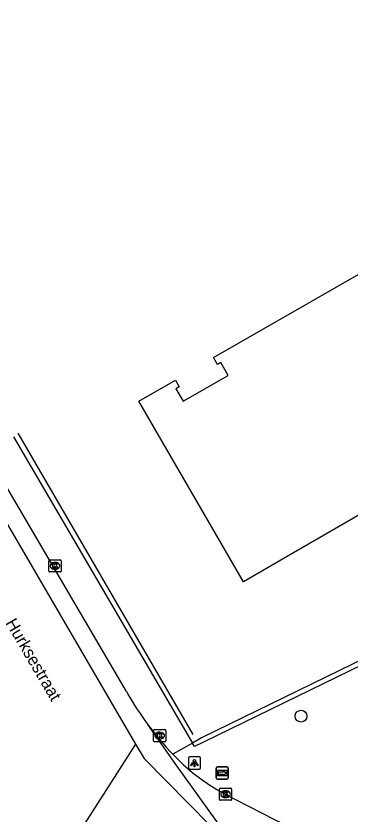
# Model space of a CAD drawing. Extents: x 157692 to 159670, y 381454 to 383289.
# Drawn here: x 159164.7 to 159192.2, y 382228.8 to 382294.6 of the extents above; entities that cross this region are included whole.
import ezdxf

# ---------------------------------------------------------------- set-up
doc = ezdxf.new("R2010")
doc.units = 0
for name, color, linetype in [('IMGEO_Boom', 7, 'Continuous'), ('IMGEO_Fietspad_gesloten', 7, 'Continuous'), ('IMGEO_Haag', 7, 'Continuous'), ('IMGEO_Hek', 7, 'Continuous'), ('IMGEO_Kolk', 7, 'Continuous'), ('IMGEO_Lichtpunt', 7, 'Continuous'), ('IMGEO_Openbare_ruimte_label', 7, 'Continuous'), ('IMGEO_Pand', 7, 'Continuous'), ('IMGEO_Parkeervlak_open', 7, 'Continuous'), ('IMGEO_Rijbaan_lokaal_gesloten', 7, 'Continuous'), ('IMGEO_Wegwijzer', 7, 'Continuous')]:
    doc.layers.add(name, color=color, linetype=linetype)

msp = doc.modelspace()

# ---------------------------------------------------------------- linework, layer by layer
at = {"layer": 'IMGEO_Boom'}
msp.add_circle((159188.124, 382236.838), 0.489, dxfattribs=at)
at = {"layer": 'IMGEO_Fietspad_gesloten'}
for points in [[(159177.57, 382233.703), (159178.244, 382233.018)], [(159181.663, 382230.533), (159192.363, 382225.03), (159193.416, 382224.484)]]:
    msp.add_lwpolyline(points, dxfattribs=at)
for centre, radius, start, end in [((159196.517, 382251.709), 26.138, 216.55311, 223.54156), ((159189.822, 382245.353), 16.917, 226.81319, 241.16595)]:
    msp.add_arc(centre, radius, start, end, dxfattribs=at)
at = {"layer": 'IMGEO_Haag'}
for points in [[(159243.94, 382268.627), (159242.285, 382267.672), (159237.19, 382264.707), (159214.178, 382251.711), (159210.53, 382250), (159179.926, 382235.045), (159179.189, 382234.625)], [(159244.14, 382268.281), (159242.486, 382267.326), (159237.389, 382264.36), (159214.362, 382251.355), (159210.703, 382249.639), (159180.102, 382234.686), (159179.351, 382234.337), (159179.189, 382234.625)]]:
    msp.add_lwpolyline(points, dxfattribs=at)
at = {"layer": 'IMGEO_Hek'}
msp.add_lwpolyline([(159179.241, 382235.329), (159170.747, 382250), (159164.853, 382260.181)], dxfattribs=at)
at = {"layer": 'IMGEO_Kolk'}
for p, q in [((159167.443, 382249.728), (159168.295, 382249.728)), ((159167.368, 382248.802), (159167.368, 382249.654)), ((159167.856, 382249.508), (159167.881, 382249.508)), ((159168.369, 382249.654), (159168.369, 382248.802)), ((159168.295, 382248.728), (159167.443, 382248.728)), ((159167.879, 382248.948), (159167.854, 382248.948)), ((159175.992, 382234.811), (159175.992, 382235.663)), ((159176.067, 382235.737), (159176.919, 382235.737)), ((159176.48, 382235.517), (159176.505, 382235.517)), ((159176.993, 382235.663), (159176.993, 382234.811)), ((159176.919, 382234.737), (159176.067, 382234.737)), ((159176.503, 382234.957), (159176.478, 382234.957)), ((159181.409, 382229.98), (159181.409, 382230.832)), ((159181.484, 382230.906), (159182.336, 382230.906)), ((159181.897, 382230.686), (159181.922, 382230.686)), ((159182.41, 382230.832), (159182.41, 382229.98)), ((159181.92, 382230.126), (159181.895, 382230.126)), ((159182.336, 382229.906), (159181.484, 382229.906))]:
    msp.add_line(p, q, dxfattribs=at)
for points in [[(159167.443, 382249.728), (159168.295, 382249.728)], [(159167.368, 382248.802), (159167.368, 382249.654)], [(159167.689, 382249.428), (159167.812, 382249.428), (159167.812, 382249.277), (159167.942, 382249.428), (159168.106, 382249.428), (159167.96, 382249.277), (159168.113, 382249.028), (159167.961, 382249.028), (159167.876, 382249.192), (159167.812, 382249.125), (159167.812, 382249.028), (159167.689, 382249.028), (159167.689, 382249.428)], [(159168.369, 382249.654), (159168.369, 382248.802)], [(159168.295, 382248.728), (159167.443, 382248.728)], [(159175.992, 382234.811), (159175.992, 382235.663)], [(159176.067, 382235.737), (159176.919, 382235.737)], [(159176.313, 382235.437), (159176.436, 382235.437), (159176.436, 382235.286), (159176.566, 382235.437), (159176.73, 382235.437), (159176.584, 382235.286), (159176.737, 382235.037), (159176.585, 382235.037), (159176.5, 382235.201), (159176.436, 382235.134), (159176.436, 382235.037), (159176.313, 382235.037), (159176.313, 382235.437)], [(159176.993, 382235.663), (159176.993, 382234.811)], [(159176.919, 382234.737), (159176.067, 382234.737)], [(159181.409, 382229.98), (159181.409, 382230.832)], [(159181.484, 382230.906), (159182.336, 382230.906)], [(159182.41, 382230.832), (159182.41, 382229.98)], [(159181.73, 382230.606), (159181.853, 382230.606), (159181.853, 382230.455), (159181.983, 382230.606), (159182.147, 382230.606), (159182.001, 382230.455), (159182.154, 382230.206), (159182.002, 382230.206), (159181.917, 382230.37), (159181.853, 382230.303), (159181.853, 382230.206), (159181.73, 382230.206), (159181.73, 382230.606)], [(159182.336, 382229.906), (159181.484, 382229.906)]]:
    msp.add_lwpolyline(points, dxfattribs=at)
for centre, start, end in [((159167.445, 382249.652), 91.55205, 178.44795), ((159167.445, 382249.652), 91.55205, 178.44795), ((159168.293, 382249.652), 1.55205, 88.44795), ((159168.293, 382249.652), 1.55205, 88.44795), ((159167.445, 382248.804), 181.55205, 268.44795), ((159167.445, 382248.804), 181.55205, 268.44795), ((159168.293, 382248.804), 271.55205, 358.44795), ((159168.293, 382248.804), 271.55205, 358.44795), ((159176.069, 382235.661), 91.55205, 178.44795), ((159176.069, 382235.661), 91.55205, 178.44795), ((159176.917, 382235.661), 1.55205, 88.44795), ((159176.917, 382235.661), 1.55205, 88.44795), ((159176.069, 382234.813), 181.55205, 268.44795), ((159176.069, 382234.813), 181.55205, 268.44795), ((159176.917, 382234.813), 271.55205, 358.44795), ((159176.917, 382234.813), 271.55205, 358.44795), ((159181.486, 382230.83), 91.55205, 178.44795), ((159181.486, 382230.83), 91.55205, 178.44795), ((159182.334, 382230.83), 1.55205, 88.44795), ((159182.334, 382230.83), 1.55205, 88.44795), ((159181.486, 382229.982), 181.55205, 268.44795), ((159181.486, 382229.982), 181.55205, 268.44795), ((159182.334, 382229.982), 271.55205, 358.44795), ((159182.334, 382229.982), 271.55205, 358.44795)]:
    msp.add_arc(centre, 0.0765, start, end, dxfattribs=at)
for centre, major_axis, ratio, start_param, end_param in [((159167.855, 382249.228), (-0.387, 0.002), 0.722429, 4.712389, 7.853982), ((159167.88, 382249.228), (-0.39, 0.002), 0.717154, 1.570796, 4.712389), ((159176.479, 382235.237), (-0.387, 0.002), 0.722429, 4.712389, 7.853982), ((159176.504, 382235.237), (-0.39, 0.002), 0.717154, 1.570796, 4.712389), ((159181.896, 382230.406), (-0.387, 0.002), 0.722429, 4.712389, 7.853982), ((159181.921, 382230.406), (-0.39, 0.002), 0.717154, 1.570796, 4.712389)]:
    msp.add_ellipse(centre, major_axis=major_axis, ratio=ratio, start_param=start_param, end_param=end_param, dxfattribs=at)
at = {"layer": 'IMGEO_Lichtpunt'}
for p, q in [((159178.853, 382233.38), (159178.853, 382232.573)), ((159178.853, 382233.38), (159178.853, 382232.573)), ((159179.755, 382233.475), (159178.947, 382233.475)), ((159179.755, 382233.475), (159178.947, 382233.475)), ((159179.849, 382232.573), (159179.849, 382233.38)), ((159179.849, 382232.573), (159179.849, 382233.38)), ((159178.947, 382232.479), (159179.755, 382232.479)), ((159178.947, 382232.479), (159179.755, 382232.479))]:
    msp.add_line(p, q, dxfattribs=at)
for points in [[(159179.227, 382233.044), (159179.266, 382233.016), (159179.078, 382232.754), (159179.04, 382232.781), (159179.227, 382233.044)], [(159179.329, 382232.996), (159179.376, 382232.996), (159179.376, 382232.674), (159179.329, 382232.674), (159179.329, 382232.996)], [(159179.439, 382233.016), (159179.477, 382233.043), (159179.664, 382232.781), (159179.625, 382232.753), (159179.439, 382233.016)]]:
    msp.add_lwpolyline(points, dxfattribs=at)
msp.add_circle((159179.352, 382233.178), 0.0994, dxfattribs=at)
for centre, start, end in [((159178.947, 382233.38), 90, 180), ((159178.947, 382233.38), 90, 180), ((159179.755, 382233.38), 0, 90), ((159179.755, 382233.38), 0, 90), ((159178.947, 382232.573), 180, 270), ((159178.947, 382232.573), 180, 270), ((159179.755, 382232.573), 270, 0), ((159179.755, 382232.573), 270, 360)]:
    msp.add_arc(centre, 0.0946, start, end, dxfattribs=at)
at = {"layer": 'IMGEO_Pand'}
msp.add_lwpolyline([(159201.422, 382258.363), (159186.982, 382250), (159183.387, 382247.918), (159182.181, 382250), (159174.768, 382262.803), (159177.781, 382264.534), (159178.101, 382263.98), (159177.823, 382263.82), (159178.413, 382262.796), (159182.121, 382264.928), (159181.512, 382265.986), (159181.236, 382265.827), (159180.908, 382266.401), (159201.12, 382278.019)], dxfattribs=at)
at = {"layer": 'IMGEO_Parkeervlak_open'}
for points in [[(159164.47, 382259.86), (159179.189, 382234.625)], [(159179.189, 382234.625), (159177.57, 382233.703)]]:
    msp.add_lwpolyline(points, dxfattribs=at)
at = {"layer": 'IMGEO_Rijbaan_lokaal_gesloten'}
for points in [[(159057.417, 382435.069), (159062.264, 382426.813), (159072.23, 382409.737), (159081.667, 382393.629), (159084.192, 382389.311), (159091.182, 382377.362), (159102.101, 382358.647), (159111.623, 382342.287), (159122.028, 382324.432), (159134.633, 382302.847), (159145.148, 382284.823), (159155.325, 382267.42), (159157.641, 382263.44), (159174.5, 382234.542)], [(159173.751, 382238.863), (159162.212, 382258.588)], [(159184.255, 382224.142), (159181.818, 382227.27), (159177.76, 382232.926), (159175.52, 382236.142)], [(159174.5, 382234.542), (159167.378, 382223.371)], [(159174.5, 382234.542), (159175.2, 382233.343), (159184.255, 382224.142)]]:
    msp.add_lwpolyline(points, dxfattribs=at)
msp.add_arc((159196.788, 382251.905), 26.473, 209.51471, 216.54339, dxfattribs=at)
at = {"layer": 'IMGEO_Wegwijzer'}
for p, q in [((159181.239, 382232.653), (159182.029, 382232.653)), ((159182.029, 382232.653), (159181.239, 382232.653)), ((159181.139, 382231.753), (159181.139, 382232.553)), ((159181.139, 382232.553), (159181.139, 382231.753)), ((159182.129, 382232.553), (159182.129, 382231.753)), ((159182.129, 382231.753), (159182.129, 382232.553)), ((159182.029, 382231.653), (159181.239, 382231.653)), ((159181.239, 382231.653), (159182.029, 382231.653))]:
    msp.add_line(p, q, dxfattribs=at)
for points in [[(159181.24, 382232.385), (159182.028, 382232.385), (159182.028, 382231.921), (159181.24, 382231.921), (159181.24, 382232.385)], [(159181.305, 382232.237), (159181.305, 382232.153), (159181.305, 382232.069), (159181.716, 382232.069), (159181.716, 382231.986), (159181.963, 382232.153), (159181.716, 382232.32), (159181.716, 382232.237), (159181.305, 382232.237)]]:
    msp.add_lwpolyline(points, dxfattribs=at)
for centre, start, end in [((159181.239, 382232.553), 90, 180), ((159181.239, 382232.553), 90, 180), ((159182.029, 382232.553), 0, 90), ((159182.029, 382232.553), 360, 90), ((159181.239, 382231.753), 180, 270), ((159181.239, 382231.753), 180, 270), ((159182.029, 382231.753), 270, 0), ((159182.029, 382231.753), 270, 0)]:
    msp.add_arc(centre, 0.1, start, end, dxfattribs=at)

# ---------------------------------------------------------------- texts
at = {"layer": 'IMGEO_Openbare_ruimte_label'}
msp.add_text('Hurksestraat', height=1, rotation=300.38424, dxfattribs=at).set_placement((159163.767, 382244.531))

doc.saveas('drawing.dxf')
